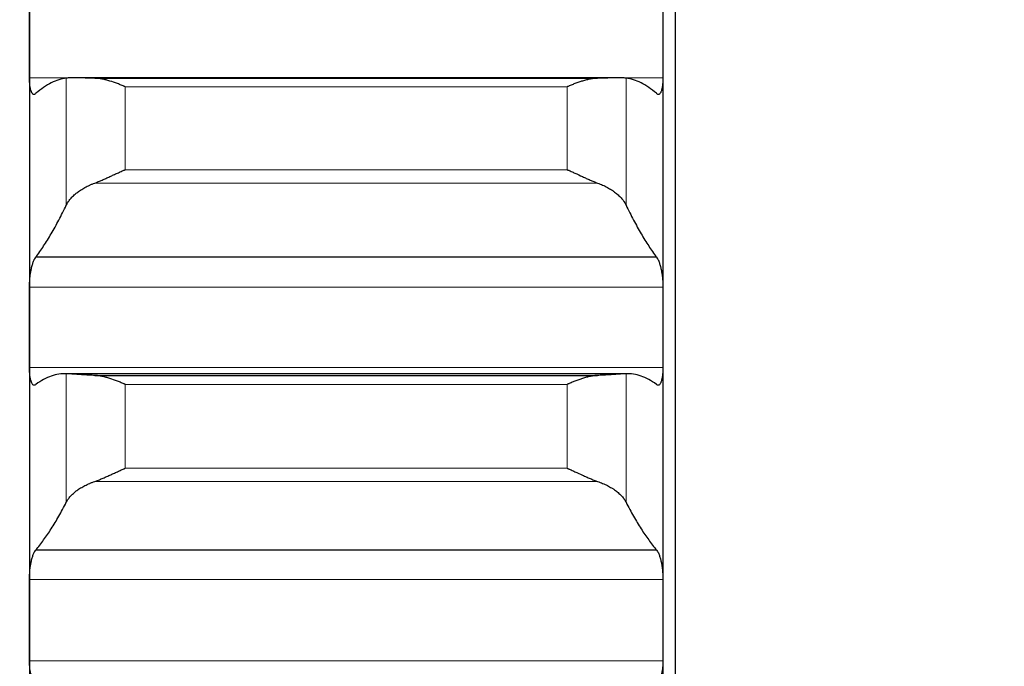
# Model space of a CAD drawing. Header units: inches. Extents: x 0 to 20790, y -12 to 14700.
# Tile 366 of 436: x 14114 to 14195, y 10118 to 10171. Entities that reach past the tile are written whole.
import ezdxf

# ---------------------------------------------------------------- set-up
doc = ezdxf.new("R2010")
doc.units = ezdxf.units.IN
doc.layers.add('1', color=7, linetype='Continuous', true_color=0xffffff)
doc.layers.add('254', color=7, linetype='Continuous', true_color=0xffffff)
doc.styles.add('latin_extended', font='simplex.shx')
doc.dimstyles.get("Standard").update_dxf_attribs({"dimtxt": 0.18, "dimasz": 0.18, "dimexe": 0.18, "dimexo": 0.0625, "dimgap": 0.09, "dimtad": 0, "dimtih": 1, "dimtoh": 1, "dimdec": 4, "dimzin": 0, "dimdsep": 46, "dimtxsty": 'Standard', "dimcen": 0.09, "dimadec": 0, "dimazin": 0, "dimtfac": 1, "dimtdec": 4, "dimtofl": 0, "dimtmove": 0, "dimatfit": 3, "dimfxl": 1, "dimtolj": 1, "dimtzin": 0, "dimarcsym": 0})

# ---------------------------------------------------------------- blocks, each defined once
blk = doc.blocks.new('_U7')
at = {"layer": '254', "color": 3, "linetype": 'Continuous', "lineweight": 13, "transparency": 16777216}
for p, q in [((13904.097, 12440.963), (13904.097, 12953.963)), ((14417.097, 9634.463), (14417.097, 12953.963)), ((14026.597, 12918.963), (14294.597, 12918.963))]:
    blk.add_line(p, q, dxfattribs=at)
at = {"layer": '254', "color": 3, "transparency": 16777216}
for points in [[(14026.597, 12939.38), (14026.597, 12898.546), (13904.097, 12918.963)], [(14294.597, 12898.546), (14294.597, 12939.38), (14417.097, 12918.963)]]:
    blk.add_solid(points, dxfattribs=at)
at = {"layer": 'Defpoints', "color": 0, "transparency": 16777216}
for p in [(14417.097, 12918.963), (13904.097, 12405.963), (14417.097, 9599.463)]:
    blk.add_point(p, dxfattribs=at)
at = {"layer": '254', "color": 2, "lineweight": 13, "transparency": 16777216, "insert": (13984.304, 13102.713), "char_height": 122.5, "attachment_point": 1, "style": 'latin_extended'}
blk.add_mtext('\\A1;513', dxfattribs=at)

msp = doc.modelspace()

# ---------------------------------------------------------------- linework, layer by layer
at = {"layer": '1', "color": 2, "linetype": 'Continuous', "lineweight": 25}
for p, q in [((14168.097, 10224.463), (14168.097, 9724.463)), ((14115.097, 10193.332), (14115.097, 10169.905)), ((14167.097, 10193.332), (14167.097, 10169.905)), ((14115.097, 10169.905), (14115.097, 10146.165)), ((14167.097, 10169.905), (14167.097, 10146.165)), ((14163.427, 10166.638), (14118.811, 10166.638)), ((14120.466, 10166.605), (14161.729, 10166.605)), ((14115.635, 10151.938), (14166.56, 10151.938)), ((14115.097, 10146.165), (14115.097, 10122.15)), ((14167.097, 10146.165), (14167.097, 10122.15)), ((14164.181, 10142.362), (14118.014, 10142.362)), ((14120.466, 10142.222), (14161.729, 10142.222)), ((14115.635, 10127.902), (14166.56, 10127.902)), ((14115.097, 10122.15), (14115.097, 10097.899)), ((14167.097, 10122.15), (14167.097, 10097.899))]:
    msp.add_line(p, q, dxfattribs=at)
at = {"layer": '1', "color": 110, "linetype": 'Continuous', "lineweight": 13}
for p, q in [((14115.1, 10166.643), (14167.095, 10166.643)), ((14118.123, 10166.615), (14118.123, 10156.192)), ((14164.071, 10166.615), (14164.071, 10156.192)), ((14122.953, 10165.907), (14159.241, 10165.907)), ((14122.953, 10165.907), (14122.953, 10159.1)), ((14159.241, 10165.907), (14159.241, 10159.1)), ((14122.953, 10159.1), (14159.241, 10159.1)), ((14120.466, 10158.007), (14161.729, 10158.007)), ((14115.1, 10149.468), (14167.095, 10149.468)), ((14115.1, 10142.862), (14167.095, 10142.862)), ((14118.123, 10142.36), (14118.123, 10131.816)), ((14164.071, 10142.36), (14164.071, 10131.816)), ((14122.953, 10141.487), (14159.241, 10141.487)), ((14122.953, 10141.487), (14122.953, 10134.602)), ((14159.241, 10141.487), (14159.241, 10134.602)), ((14122.953, 10134.602), (14159.241, 10134.602)), ((14120.466, 10133.524), (14161.729, 10133.524)), ((14115.1, 10125.488), (14167.095, 10125.488)), ((14115.1, 10118.812), (14167.095, 10118.812))]:
    msp.add_line(p, q, dxfattribs=at)
at = {"layer": '1', "color": 2, "linetype": 'Continuous', "lineweight": 25}
for points in [[(14115.097, 10169.905), (14115.097, 10170.992), (14115.098, 10172.079), (14115.1, 10173.167)], [(14167.095, 10173.167), (14167.096, 10172.079), (14167.097, 10170.992), (14167.097, 10169.905)], [(14115.1, 10166.643), (14115.098, 10167.73), (14115.097, 10168.817), (14115.097, 10169.905)], [(14167.097, 10169.905), (14167.097, 10168.817), (14167.096, 10167.73), (14167.095, 10166.643)], [(14118.123, 10166.615), (14117.92, 10166.591), (14117.51, 10166.502), (14116.891, 10166.249), (14116.266, 10165.878), (14115.846, 10165.551), (14115.635, 10165.368)], [(14166.56, 10165.368), (14166.349, 10165.551), (14165.929, 10165.878), (14165.304, 10166.249), (14164.684, 10166.502), (14164.275, 10166.591), (14164.071, 10166.615)], [(14115.635, 10151.938), (14115.846, 10152.22), (14116.266, 10152.822), (14116.891, 10153.832), (14117.51, 10154.949), (14117.92, 10155.766), (14118.123, 10156.192)], [(14164.071, 10156.192), (14164.275, 10155.766), (14164.684, 10154.949), (14165.304, 10153.832), (14165.929, 10152.822), (14166.349, 10152.22), (14166.56, 10151.938)], [(14115.097, 10146.165), (14115.097, 10147.266), (14115.098, 10148.367), (14115.1, 10149.468)], [(14167.095, 10149.468), (14167.096, 10148.367), (14167.097, 10147.266), (14167.097, 10146.165)], [(14115.1, 10142.862), (14115.098, 10143.963), (14115.097, 10145.064), (14115.097, 10146.165)], [(14167.097, 10146.165), (14167.097, 10145.064), (14167.096, 10143.963), (14167.095, 10142.862)], [(14118.123, 10142.36), (14117.92, 10142.367), (14117.51, 10142.341), (14116.891, 10142.182), (14116.266, 10141.905), (14115.846, 10141.64), (14115.635, 10141.488)], [(14166.56, 10141.488), (14166.349, 10141.64), (14165.929, 10141.905), (14165.304, 10142.182), (14164.684, 10142.341), (14164.275, 10142.367), (14164.071, 10142.36)], [(14115.635, 10127.902), (14115.846, 10128.155), (14116.266, 10128.698), (14116.891, 10129.622), (14117.51, 10130.655), (14117.92, 10131.417), (14118.123, 10131.816)], [(14164.071, 10131.816), (14164.275, 10131.417), (14164.684, 10130.655), (14165.304, 10129.622), (14165.929, 10128.698), (14166.349, 10128.155), (14166.56, 10127.902)], [(14115.097, 10122.15), (14115.097, 10123.263), (14115.098, 10124.375), (14115.1, 10125.488)], [(14167.095, 10125.488), (14167.096, 10124.375), (14167.097, 10123.263), (14167.097, 10122.15)], [(14115.1, 10118.812), (14115.098, 10119.924), (14115.097, 10121.037), (14115.097, 10122.15)], [(14167.097, 10122.15), (14167.097, 10121.037), (14167.096, 10119.924), (14167.095, 10118.812)]]:
    msp.add_open_spline(points, degree=3, dxfattribs=at)
for points, knots in [([(14115.635, 10165.368), (14115.6, 10165.329), (14115.566, 10165.301), (14115.516, 10165.279), (14115.499, 10165.274), (14115.475, 10165.272), (14115.466, 10165.272), (14115.45, 10165.273), (14115.442, 10165.275), (14115.402, 10165.287), (14115.371, 10165.308), (14115.328, 10165.359), (14115.314, 10165.379), (14115.293, 10165.414), (14115.287, 10165.426), (14115.274, 10165.452), (14115.267, 10165.466), (14115.236, 10165.538), (14115.214, 10165.607), (14115.189, 10165.707), (14115.184, 10165.727), (14115.175, 10165.77), (14115.17, 10165.792), (14115.158, 10165.86), (14115.15, 10165.907), (14115.129, 10166.055), (14115.118, 10166.162), (14115.109, 10166.307), (14115.108, 10166.336), (14115.105, 10166.396), (14115.104, 10166.426), (14115.101, 10166.517), (14115.1, 10166.579), (14115.1, 10166.643)], [0, 0, 0, 0, 0.125, 0.125, 0.1875, 0.1875, 0.21875, 0.21875, 0.25, 0.25, 0.375, 0.375, 0.4375, 0.4375, 0.46875, 0.46875, 0.5, 0.5, 0.625, 0.625, 0.65625, 0.65625, 0.6875, 0.6875, 0.75, 0.75, 0.875, 0.875, 0.90625, 0.90625, 0.9375, 0.9375, 1, 1, 1, 1]), ([(14120.466, 10166.605), (14120.32, 10166.608), (14120.18, 10166.612), (14119.911, 10166.618), (14119.653, 10166.624), (14119.417, 10166.629), (14119.276, 10166.632), (14119.249, 10166.632), (14119.194, 10166.633), (14119.167, 10166.634), (14119.086, 10166.635), (14119.035, 10166.636), (14118.885, 10166.637), (14118.792, 10166.638), (14118.621, 10166.638), (14118.542, 10166.637), (14118.434, 10166.634), (14118.399, 10166.633), (14118.35, 10166.632), (14118.335, 10166.631), (14118.304, 10166.63), (14118.289, 10166.629), (14118.216, 10166.625), (14118.166, 10166.621), (14118.123, 10166.615)], [0, 0, 0, 0, 0.125, 0.125, 0.25, 0.375, 0.375, 0.40625, 0.40625, 0.4375, 0.4375, 0.5, 0.5, 0.625, 0.625, 0.75, 0.75, 0.8125, 0.8125, 0.84375, 0.84375, 0.875, 0.875, 1, 1, 1, 1]), ([(14122.953, 10165.907), (14122.95, 10165.908), (14122.947, 10165.909), (14122.94, 10165.912), (14122.937, 10165.914), (14122.927, 10165.918), (14122.907, 10165.926), (14122.86, 10165.946), (14122.768, 10165.985), (14122.689, 10166.017), (14122.531, 10166.081), (14122.426, 10166.123), (14122.112, 10166.241), (14121.904, 10166.314), (14121.593, 10166.408), (14121.489, 10166.438), (14121.334, 10166.477), (14121.282, 10166.49), (14121.178, 10166.513), (14121.126, 10166.524), (14120.971, 10166.554), (14120.869, 10166.571), (14120.666, 10166.595), (14120.566, 10166.603), (14120.466, 10166.605)], [0, 0, 0, 0, 0.003906, 0.003906, 0.007813, 0.007813, 0.015625, 0.03125, 0.0625, 0.125, 0.125, 0.25, 0.25, 0.5, 0.5, 0.625, 0.625, 0.6875, 0.6875, 0.75, 0.75, 0.875, 0.875, 1, 1, 1, 1]), ([(14161.729, 10166.605), (14161.629, 10166.603), (14161.529, 10166.595), (14161.328, 10166.571), (14161.226, 10166.555), (14161.023, 10166.515), (14160.92, 10166.492), (14160.713, 10166.44), (14160.609, 10166.41), (14160.399, 10166.347), (14160.294, 10166.313), (14160.085, 10166.24), (14159.98, 10166.202), (14159.769, 10166.123), (14159.664, 10166.081), (14159.506, 10166.017), (14159.427, 10165.985), (14159.334, 10165.946), (14159.288, 10165.926), (14159.268, 10165.918), (14159.255, 10165.912), (14159.248, 10165.909), (14159.241, 10165.907)], [0, 0, 0, 0, 0.125, 0.125, 0.25, 0.25, 0.375, 0.375, 0.5, 0.5, 0.625, 0.625, 0.75, 0.75, 0.875, 0.875, 0.9375, 0.96875, 0.984375, 0.992188, 0.992188, 1, 1, 1, 1]), ([(14164.071, 10166.615), (14164.028, 10166.621), (14163.978, 10166.625), (14163.864, 10166.631), (14163.735, 10166.636), (14163.577, 10166.638), (14163.448, 10166.638), (14163.403, 10166.638), (14163.332, 10166.637), (14163.309, 10166.637), (14163.26, 10166.637), (14163.236, 10166.637), (14163.111, 10166.635), (14162.899, 10166.632), (14162.664, 10166.627), (14162.417, 10166.621), (14162.288, 10166.618), (14162.118, 10166.614), (14162.083, 10166.613), (14162.014, 10166.612), (14161.909, 10166.609), (14161.802, 10166.607), (14161.729, 10166.605)], [0, 0, 0, 0, 0.125, 0.125, 0.25, 0.375, 0.375, 0.4375, 0.4375, 0.46875, 0.46875, 0.5, 0.5, 0.625, 0.75, 0.75, 0.875, 0.875, 0.90625, 0.90625, 0.9375, 1, 1, 1, 1]), ([(14167.095, 10166.643), (14167.095, 10166.579), (14167.093, 10166.455), (14167.084, 10166.279), (14167.076, 10166.168), (14167.068, 10166.087), (14167.065, 10166.06), (14167.059, 10166.008), (14167.055, 10165.983), (14167.038, 10165.859), (14167.021, 10165.769), (14166.996, 10165.669), (14166.991, 10165.65), (14166.983, 10165.621), (14166.98, 10165.612), (14166.975, 10165.594), (14166.961, 10165.55), (14166.934, 10165.478), (14166.908, 10165.426), (14166.881, 10165.38), (14166.867, 10165.36), (14166.823, 10165.308), (14166.793, 10165.287), (14166.745, 10165.273), (14166.729, 10165.271), (14166.704, 10165.273), (14166.696, 10165.275), (14166.679, 10165.279), (14166.671, 10165.282), (14166.628, 10165.301), (14166.594, 10165.329), (14166.56, 10165.368)], [0, 0, 0, 0, 0.0625, 0.125, 0.1875, 0.1875, 0.21875, 0.21875, 0.25, 0.25, 0.375, 0.375, 0.40625, 0.40625, 0.421875, 0.421875, 0.4375, 0.5, 0.5625, 0.5625, 0.625, 0.625, 0.75, 0.75, 0.8125, 0.8125, 0.84375, 0.84375, 0.875, 0.875, 1, 1, 1, 1]), ([(14120.466, 10158.007), (14120.565, 10158.043), (14120.666, 10158.082), (14120.867, 10158.164), (14120.968, 10158.207), (14121.172, 10158.296), (14121.275, 10158.341), (14121.481, 10158.435), (14121.585, 10158.482), (14121.795, 10158.579), (14121.9, 10158.627), (14122.11, 10158.724), (14122.215, 10158.772), (14122.425, 10158.868), (14122.53, 10158.915), (14122.689, 10158.985), (14122.768, 10159.02), (14122.86, 10159.061), (14122.907, 10159.081), (14122.927, 10159.089), (14122.94, 10159.095), (14122.947, 10159.098), (14122.953, 10159.1)], [0, 0, 0, 0, 0.125, 0.125, 0.25, 0.25, 0.375, 0.375, 0.5, 0.5, 0.625, 0.625, 0.75, 0.75, 0.875, 0.875, 0.9375, 0.96875, 0.984375, 0.992187, 0.992187, 1, 1, 1, 1]), ([(14159.241, 10159.1), (14159.245, 10159.099), (14159.248, 10159.098), (14159.254, 10159.095), (14159.258, 10159.093), (14159.268, 10159.089), (14159.288, 10159.081), (14159.334, 10159.061), (14159.427, 10159.02), (14159.506, 10158.985), (14159.664, 10158.915), (14159.769, 10158.868), (14160.083, 10158.725), (14160.291, 10158.629), (14160.602, 10158.486), (14160.705, 10158.438), (14160.861, 10158.368), (14160.913, 10158.345), (14161.016, 10158.299), (14161.068, 10158.276), (14161.223, 10158.208), (14161.325, 10158.165), (14161.528, 10158.082), (14161.629, 10158.043), (14161.729, 10158.007)], [0, 0, 0, 0, 0.003906, 0.003906, 0.007813, 0.007813, 0.015625, 0.03125, 0.0625, 0.125, 0.125, 0.25, 0.25, 0.5, 0.5, 0.625, 0.625, 0.6875, 0.6875, 0.75, 0.75, 0.875, 0.875, 1, 1, 1, 1]), ([(14118.123, 10156.192), (14118.166, 10156.281), (14118.216, 10156.369), (14118.331, 10156.543), (14118.46, 10156.715), (14118.617, 10156.882), (14118.747, 10157.006), (14118.792, 10157.047), (14118.862, 10157.107), (14118.886, 10157.127), (14118.934, 10157.167), (14118.959, 10157.187), (14119.084, 10157.285), (14119.295, 10157.436), (14119.53, 10157.577), (14119.777, 10157.711), (14119.907, 10157.775), (14120.077, 10157.851), (14120.111, 10157.866), (14120.18, 10157.896), (14120.285, 10157.939), (14120.393, 10157.98), (14120.466, 10158.007)], [0, 0, 0, 0, 0.125, 0.125, 0.25, 0.375, 0.375, 0.4375, 0.4375, 0.46875, 0.46875, 0.5, 0.5, 0.625, 0.75, 0.75, 0.875, 0.875, 0.90625, 0.90625, 0.9375, 1, 1, 1, 1]), ([(14161.729, 10158.007), (14161.875, 10157.954), (14162.015, 10157.897), (14162.283, 10157.777), (14162.541, 10157.65), (14162.777, 10157.509), (14162.918, 10157.417), (14162.946, 10157.399), (14163.001, 10157.361), (14163.028, 10157.343), (14163.108, 10157.285), (14163.16, 10157.247), (14163.309, 10157.129), (14163.402, 10157.049), (14163.574, 10156.886), (14163.653, 10156.802), (14163.761, 10156.675), (14163.795, 10156.632), (14163.844, 10156.567), (14163.86, 10156.545), (14163.891, 10156.502), (14163.906, 10156.48), (14163.978, 10156.37), (14164.028, 10156.281), (14164.071, 10156.192)], [0, 0, 0, 0, 0.125, 0.125, 0.25, 0.375, 0.375, 0.40625, 0.40625, 0.4375, 0.4375, 0.5, 0.5, 0.625, 0.625, 0.75, 0.75, 0.8125, 0.8125, 0.84375, 0.84375, 0.875, 0.875, 1, 1, 1, 1]), ([(14115.1, 10149.468), (14115.1, 10149.532), (14115.102, 10149.661), (14115.11, 10149.857), (14115.119, 10149.989), (14115.127, 10150.088), (14115.13, 10150.121), (14115.136, 10150.188), (14115.139, 10150.22), (14115.157, 10150.384), (14115.173, 10150.512), (14115.198, 10150.668), (14115.203, 10150.699), (14115.211, 10150.745), (14115.214, 10150.76), (14115.22, 10150.79), (14115.234, 10150.866), (14115.26, 10150.997), (14115.286, 10151.107), (14115.313, 10151.213), (14115.327, 10151.265), (14115.371, 10151.414), (14115.402, 10151.503), (14115.449, 10151.623), (14115.465, 10151.66), (14115.49, 10151.713), (14115.499, 10151.73), (14115.515, 10151.763), (14115.524, 10151.778), (14115.566, 10151.853), (14115.6, 10151.901), (14115.635, 10151.938)], [0, 0, 0, 0, 0.0625, 0.125, 0.1875, 0.1875, 0.21875, 0.21875, 0.25, 0.25, 0.375, 0.375, 0.40625, 0.40625, 0.421875, 0.421875, 0.4375, 0.5, 0.5625, 0.5625, 0.625, 0.625, 0.75, 0.75, 0.8125, 0.8125, 0.84375, 0.84375, 0.875, 0.875, 1, 1, 1, 1]), ([(14166.56, 10151.938), (14166.594, 10151.901), (14166.628, 10151.853), (14166.679, 10151.764), (14166.695, 10151.732), (14166.72, 10151.68), (14166.728, 10151.662), (14166.745, 10151.624), (14166.753, 10151.604), (14166.793, 10151.504), (14166.823, 10151.414), (14166.867, 10151.267), (14166.881, 10151.216), (14166.901, 10151.136), (14166.908, 10151.108), (14166.921, 10151.053), (14166.927, 10151.025), (14166.958, 10150.883), (14166.981, 10150.764), (14167.006, 10150.609), (14167.01, 10150.577), (14167.02, 10150.514), (14167.024, 10150.482), (14167.037, 10150.385), (14167.045, 10150.32), (14167.065, 10150.125), (14167.076, 10149.993), (14167.085, 10149.827), (14167.087, 10149.794), (14167.09, 10149.728), (14167.091, 10149.695), (14167.094, 10149.597), (14167.095, 10149.532), (14167.095, 10149.468)], [0, 0, 0, 0, 0.125, 0.125, 0.1875, 0.1875, 0.21875, 0.21875, 0.25, 0.25, 0.375, 0.375, 0.4375, 0.4375, 0.46875, 0.46875, 0.5, 0.5, 0.625, 0.625, 0.65625, 0.65625, 0.6875, 0.6875, 0.75, 0.75, 0.875, 0.875, 0.90625, 0.90625, 0.9375, 0.9375, 1, 1, 1, 1]), ([(14115.635, 10141.488), (14115.6, 10141.454), (14115.566, 10141.431), (14115.516, 10141.416), (14115.499, 10141.414), (14115.475, 10141.416), (14115.466, 10141.417), (14115.45, 10141.421), (14115.442, 10141.424), (14115.402, 10141.442), (14115.371, 10141.469), (14115.328, 10141.527), (14115.314, 10141.549), (14115.293, 10141.588), (14115.287, 10141.601), (14115.274, 10141.63), (14115.267, 10141.645), (14115.236, 10141.723), (14115.214, 10141.796), (14115.189, 10141.901), (14115.184, 10141.922), (14115.175, 10141.967), (14115.17, 10141.99), (14115.158, 10142.061), (14115.15, 10142.11), (14115.129, 10142.263), (14115.118, 10142.373), (14115.109, 10142.521), (14115.108, 10142.551), (14115.105, 10142.611), (14115.104, 10142.642), (14115.101, 10142.735), (14115.1, 10142.798), (14115.1, 10142.862)], [0, 0, 0, 0, 0.125, 0.125, 0.1875, 0.1875, 0.21875, 0.21875, 0.25, 0.25, 0.375, 0.375, 0.4375, 0.4375, 0.46875, 0.46875, 0.5, 0.5, 0.625, 0.625, 0.65625, 0.65625, 0.6875, 0.6875, 0.75, 0.75, 0.875, 0.875, 0.90625, 0.90625, 0.9375, 0.9375, 1, 1, 1, 1]), ([(14167.095, 10142.862), (14167.095, 10142.798), (14167.093, 10142.672), (14167.084, 10142.493), (14167.076, 10142.379), (14167.068, 10142.295), (14167.065, 10142.268), (14167.059, 10142.214), (14167.055, 10142.188), (14167.038, 10142.06), (14167.021, 10141.966), (14166.996, 10141.861), (14166.991, 10141.841), (14166.983, 10141.811), (14166.98, 10141.801), (14166.975, 10141.782), (14166.961, 10141.735), (14166.934, 10141.658), (14166.908, 10141.602), (14166.881, 10141.551), (14166.867, 10141.528), (14166.823, 10141.469), (14166.793, 10141.442), (14166.745, 10141.421), (14166.729, 10141.416), (14166.704, 10141.415), (14166.696, 10141.415), (14166.679, 10141.417), (14166.671, 10141.419), (14166.628, 10141.431), (14166.594, 10141.454), (14166.56, 10141.488)], [0, 0, 0, 0, 0.0625, 0.125, 0.1875, 0.1875, 0.21875, 0.21875, 0.25, 0.25, 0.375, 0.375, 0.40625, 0.40625, 0.421875, 0.421875, 0.4375, 0.5, 0.5625, 0.5625, 0.625, 0.625, 0.75, 0.75, 0.8125, 0.8125, 0.84375, 0.84375, 0.875, 0.875, 1, 1, 1, 1]), ([(14120.466, 10142.222), (14120.32, 10142.229), (14120.18, 10142.236), (14119.911, 10142.25), (14119.653, 10142.265), (14119.417, 10142.28), (14119.276, 10142.289), (14119.249, 10142.291), (14119.194, 10142.294), (14119.167, 10142.296), (14119.086, 10142.301), (14119.035, 10142.305), (14118.885, 10142.314), (14118.792, 10142.321), (14118.621, 10142.332), (14118.542, 10142.337), (14118.434, 10142.344), (14118.399, 10142.346), (14118.35, 10142.349), (14118.335, 10142.35), (14118.304, 10142.352), (14118.289, 10142.352), (14118.216, 10142.356), (14118.166, 10142.359), (14118.123, 10142.36)], [0, 0, 0, 0, 0.125, 0.125, 0.25, 0.375, 0.375, 0.40625, 0.40625, 0.4375, 0.4375, 0.5, 0.5, 0.625, 0.625, 0.75, 0.75, 0.8125, 0.8125, 0.84375, 0.84375, 0.875, 0.875, 1, 1, 1, 1]), ([(14122.953, 10141.487), (14122.95, 10141.489), (14122.947, 10141.49), (14122.94, 10141.493), (14122.937, 10141.494), (14122.927, 10141.499), (14122.907, 10141.507), (14122.86, 10141.527), (14122.768, 10141.567), (14122.689, 10141.6), (14122.531, 10141.665), (14122.426, 10141.707), (14122.112, 10141.829), (14121.904, 10141.904), (14121.593, 10142.003), (14121.489, 10142.034), (14121.334, 10142.076), (14121.282, 10142.089), (14121.178, 10142.115), (14121.126, 10142.127), (14120.971, 10142.16), (14120.869, 10142.178), (14120.666, 10142.207), (14120.566, 10142.217), (14120.466, 10142.222)], [0, 0, 0, 0, 0.003906, 0.003906, 0.007812, 0.007812, 0.015625, 0.03125, 0.0625, 0.125, 0.125, 0.25, 0.25, 0.5, 0.5, 0.625, 0.625, 0.6875, 0.6875, 0.75, 0.75, 0.875, 0.875, 1, 1, 1, 1]), ([(14161.729, 10142.222), (14161.629, 10142.217), (14161.529, 10142.207), (14161.328, 10142.179), (14161.226, 10142.161), (14161.023, 10142.117), (14160.92, 10142.092), (14160.713, 10142.036), (14160.609, 10142.005), (14160.399, 10141.938), (14160.294, 10141.903), (14160.085, 10141.828), (14159.98, 10141.789), (14159.769, 10141.707), (14159.664, 10141.665), (14159.506, 10141.6), (14159.427, 10141.567), (14159.334, 10141.527), (14159.288, 10141.507), (14159.268, 10141.499), (14159.255, 10141.493), (14159.248, 10141.49), (14159.241, 10141.487)], [0, 0, 0, 0, 0.125, 0.125, 0.25, 0.25, 0.375, 0.375, 0.5, 0.5, 0.625, 0.625, 0.75, 0.75, 0.875, 0.875, 0.9375, 0.96875, 0.984375, 0.992188, 0.992188, 1, 1, 1, 1]), ([(14164.071, 10142.36), (14164.028, 10142.359), (14163.978, 10142.356), (14163.864, 10142.35), (14163.735, 10142.343), (14163.577, 10142.332), (14163.448, 10142.324), (14163.403, 10142.321), (14163.332, 10142.316), (14163.309, 10142.314), (14163.26, 10142.311), (14163.236, 10142.31), (14163.111, 10142.301), (14162.899, 10142.287), (14162.664, 10142.273), (14162.417, 10142.258), (14162.288, 10142.251), (14162.118, 10142.241), (14162.083, 10142.24), (14162.014, 10142.236), (14161.909, 10142.23), (14161.802, 10142.225), (14161.729, 10142.222)], [0, 0, 0, 0, 0.125, 0.125, 0.25, 0.375, 0.375, 0.4375, 0.4375, 0.46875, 0.46875, 0.5, 0.5, 0.625, 0.75, 0.75, 0.875, 0.875, 0.90625, 0.90625, 0.9375, 1, 1, 1, 1]), ([(14120.466, 10133.524), (14120.565, 10133.558), (14120.666, 10133.596), (14120.867, 10133.674), (14120.968, 10133.716), (14121.172, 10133.802), (14121.275, 10133.847), (14121.481, 10133.938), (14121.585, 10133.985), (14121.795, 10134.081), (14121.9, 10134.128), (14122.11, 10134.224), (14122.215, 10134.272), (14122.425, 10134.368), (14122.53, 10134.416), (14122.689, 10134.486), (14122.768, 10134.521), (14122.86, 10134.562), (14122.907, 10134.582), (14122.927, 10134.591), (14122.94, 10134.597), (14122.947, 10134.6), (14122.953, 10134.602)], [0, 0, 0, 0, 0.125, 0.125, 0.25, 0.25, 0.375, 0.375, 0.5, 0.5, 0.625, 0.625, 0.75, 0.75, 0.875, 0.875, 0.9375, 0.96875, 0.984375, 0.992188, 0.992188, 1, 1, 1, 1]), ([(14159.241, 10134.602), (14159.245, 10134.601), (14159.248, 10134.6), (14159.254, 10134.597), (14159.258, 10134.595), (14159.268, 10134.591), (14159.288, 10134.582), (14159.334, 10134.562), (14159.427, 10134.521), (14159.506, 10134.486), (14159.664, 10134.416), (14159.769, 10134.368), (14160.083, 10134.226), (14160.291, 10134.13), (14160.602, 10133.989), (14160.705, 10133.942), (14160.861, 10133.873), (14160.913, 10133.85), (14161.016, 10133.805), (14161.068, 10133.783), (14161.223, 10133.717), (14161.325, 10133.675), (14161.528, 10133.596), (14161.629, 10133.558), (14161.729, 10133.524)], [0, 0, 0, 0, 0.003906, 0.003906, 0.007812, 0.007812, 0.015625, 0.03125, 0.0625, 0.125, 0.125, 0.25, 0.25, 0.5, 0.5, 0.625, 0.625, 0.6875, 0.6875, 0.75, 0.75, 0.875, 0.875, 1, 1, 1, 1]), ([(14118.123, 10131.816), (14118.166, 10131.9), (14118.216, 10131.982), (14118.331, 10132.145), (14118.46, 10132.307), (14118.617, 10132.464), (14118.747, 10132.58), (14118.792, 10132.618), (14118.862, 10132.676), (14118.886, 10132.694), (14118.934, 10132.732), (14118.959, 10132.751), (14119.084, 10132.843), (14119.295, 10132.986), (14119.53, 10133.118), (14119.777, 10133.244), (14119.907, 10133.305), (14120.077, 10133.377), (14120.111, 10133.391), (14120.18, 10133.419), (14120.285, 10133.46), (14120.393, 10133.499), (14120.466, 10133.524)], [0, 0, 0, 0, 0.125, 0.125, 0.25, 0.375, 0.375, 0.4375, 0.4375, 0.46875, 0.46875, 0.5, 0.5, 0.625, 0.75, 0.75, 0.875, 0.875, 0.90625, 0.90625, 0.9375, 1, 1, 1, 1]), ([(14161.729, 10133.524), (14161.875, 10133.474), (14162.015, 10133.42), (14162.283, 10133.307), (14162.541, 10133.187), (14162.777, 10133.054), (14162.918, 10132.968), (14162.946, 10132.95), (14163.001, 10132.915), (14163.028, 10132.897), (14163.108, 10132.843), (14163.16, 10132.807), (14163.309, 10132.696), (14163.402, 10132.621), (14163.574, 10132.467), (14163.653, 10132.389), (14163.761, 10132.269), (14163.795, 10132.229), (14163.844, 10132.168), (14163.86, 10132.147), (14163.891, 10132.106), (14163.906, 10132.086), (14163.978, 10131.983), (14164.028, 10131.9), (14164.071, 10131.816)], [0, 0, 0, 0, 0.125, 0.125, 0.25, 0.375, 0.375, 0.40625, 0.40625, 0.4375, 0.4375, 0.5, 0.5, 0.625, 0.625, 0.75, 0.75, 0.8125, 0.8125, 0.84375, 0.84375, 0.875, 0.875, 1, 1, 1, 1]), ([(14115.1, 10125.488), (14115.1, 10125.553), (14115.102, 10125.683), (14115.11, 10125.88), (14115.119, 10126.012), (14115.127, 10126.111), (14115.13, 10126.144), (14115.136, 10126.21), (14115.139, 10126.243), (14115.157, 10126.406), (14115.173, 10126.532), (14115.198, 10126.686), (14115.203, 10126.716), (14115.211, 10126.762), (14115.214, 10126.777), (14115.22, 10126.807), (14115.234, 10126.881), (14115.26, 10127.009), (14115.286, 10127.116), (14115.313, 10127.22), (14115.327, 10127.269), (14115.371, 10127.413), (14115.402, 10127.499), (14115.449, 10127.613), (14115.465, 10127.648), (14115.49, 10127.698), (14115.499, 10127.713), (14115.515, 10127.744), (14115.524, 10127.758), (14115.566, 10127.827), (14115.6, 10127.87), (14115.635, 10127.902)], [0, 0, 0, 0, 0.0625, 0.125, 0.1875, 0.1875, 0.21875, 0.21875, 0.25, 0.25, 0.375, 0.375, 0.40625, 0.40625, 0.421875, 0.421875, 0.4375, 0.5, 0.5625, 0.5625, 0.625, 0.625, 0.75, 0.75, 0.8125, 0.8125, 0.84375, 0.84375, 0.875, 0.875, 1, 1, 1, 1]), ([(14166.56, 10127.902), (14166.594, 10127.87), (14166.628, 10127.827), (14166.679, 10127.745), (14166.695, 10127.716), (14166.72, 10127.666), (14166.728, 10127.649), (14166.745, 10127.613), (14166.753, 10127.595), (14166.793, 10127.499), (14166.823, 10127.414), (14166.867, 10127.272), (14166.881, 10127.222), (14166.901, 10127.144), (14166.908, 10127.118), (14166.921, 10127.064), (14166.927, 10127.037), (14166.958, 10126.898), (14166.981, 10126.781), (14167.006, 10126.628), (14167.01, 10126.597), (14167.02, 10126.534), (14167.024, 10126.502), (14167.037, 10126.406), (14167.045, 10126.342), (14167.065, 10126.148), (14167.076, 10126.016), (14167.085, 10125.85), (14167.087, 10125.817), (14167.09, 10125.75), (14167.091, 10125.717), (14167.094, 10125.618), (14167.095, 10125.553), (14167.095, 10125.488)], [0, 0, 0, 0, 0.125, 0.125, 0.1875, 0.1875, 0.21875, 0.21875, 0.25, 0.25, 0.375, 0.375, 0.4375, 0.4375, 0.46875, 0.46875, 0.5, 0.5, 0.625, 0.625, 0.65625, 0.65625, 0.6875, 0.6875, 0.75, 0.75, 0.875, 0.875, 0.90625, 0.90625, 0.9375, 0.9375, 1, 1, 1, 1]), ([(14115.635, 10117.341), (14115.6, 10117.311), (14115.566, 10117.294), (14115.516, 10117.286), (14115.499, 10117.287), (14115.475, 10117.292), (14115.466, 10117.295), (14115.45, 10117.302), (14115.442, 10117.306), (14115.402, 10117.33), (14115.371, 10117.362), (14115.328, 10117.428), (14115.314, 10117.452), (14115.293, 10117.494), (14115.287, 10117.509), (14115.274, 10117.54), (14115.267, 10117.556), (14115.236, 10117.64), (14115.214, 10117.717), (14115.189, 10117.827), (14115.184, 10117.849), (14115.175, 10117.896), (14115.17, 10117.92), (14115.158, 10117.993), (14115.15, 10118.044), (14115.129, 10118.202), (14115.118, 10118.315), (14115.109, 10118.465), (14115.108, 10118.496), (14115.105, 10118.558), (14115.104, 10118.589), (14115.101, 10118.683), (14115.1, 10118.747), (14115.1, 10118.812)], [0, 0, 0, 0, 0.125, 0.125, 0.1875, 0.1875, 0.21875, 0.21875, 0.25, 0.25, 0.375, 0.375, 0.4375, 0.4375, 0.46875, 0.46875, 0.5, 0.5, 0.625, 0.625, 0.65625, 0.65625, 0.6875, 0.6875, 0.75, 0.75, 0.875, 0.875, 0.90625, 0.90625, 0.9375, 0.9375, 1, 1, 1, 1]), ([(14167.095, 10118.812), (14167.095, 10118.747), (14167.093, 10118.62), (14167.084, 10118.437), (14167.076, 10118.32), (14167.068, 10118.235), (14167.065, 10118.207), (14167.059, 10118.152), (14167.055, 10118.125), (14167.038, 10117.992), (14167.021, 10117.895), (14166.996, 10117.785), (14166.991, 10117.764), (14166.983, 10117.732), (14166.98, 10117.722), (14166.975, 10117.702), (14166.961, 10117.652), (14166.934, 10117.571), (14166.908, 10117.509), (14166.881, 10117.454), (14166.867, 10117.429), (14166.823, 10117.362), (14166.793, 10117.331), (14166.745, 10117.301), (14166.729, 10117.294), (14166.704, 10117.289), (14166.696, 10117.288), (14166.679, 10117.287), (14166.671, 10117.288), (14166.628, 10117.294), (14166.594, 10117.311), (14166.56, 10117.341)], [0, 0, 0, 0, 0.0625, 0.125, 0.1875, 0.1875, 0.21875, 0.21875, 0.25, 0.25, 0.375, 0.375, 0.40625, 0.40625, 0.421875, 0.421875, 0.4375, 0.5, 0.5625, 0.5625, 0.625, 0.625, 0.75, 0.75, 0.8125, 0.8125, 0.84375, 0.84375, 0.875, 0.875, 1, 1, 1, 1])]:
    msp.add_open_spline(points, degree=3, knots=knots, dxfattribs=at)

# ---------------------------------------------------------------- dimensions: what is measured, and where the dimension line sits
at = {"layer": '254', "color": 2, "linetype": 'Continuous', "lineweight": 13}
dim = msp.add_linear_dim(base=(14417.097, 12918.963), p1=(13904.097, 12405.963), p2=(14417.097, 9599.463), dimstyle='Standard', override={"dimscale": 35, "dimtxt": 3.5, "dimasz": 3.5, "dimexe": 1, "dimexo": 1, "dimgap": 1.75, "dimtad": 1, "dimtih": 1, "dimtoh": 0, "dimdec": 2, "dimlfac": 1, "dimzin": 8, "dimdsep": 46, "dimlunit": 2, "dimtxsty": 'latin_extended', "dimsah": 1, "dimse1": 0, "dimse2": 0, "dimsd1": 0, "dimsd2": 0, "dimclrd": 3, "dimclre": 3, "dimclrt": 2, "dimtol": 0, "dimtm": -0.1, "dimtfac": 0.714286, "dimtdec": 3, "dimtofl": 1, "dimtmove": 0, "dimtzin": 8, "dimlwd": 13, "dimlwe": 13}, dxfattribs=at)
dim.commit()
dim.dimension.update_dxf_attribs({"geometry": '_U7', "text_midpoint": (14130.138, 12918.963), "dimtype": 160})

doc.saveas('drawing.dxf')
